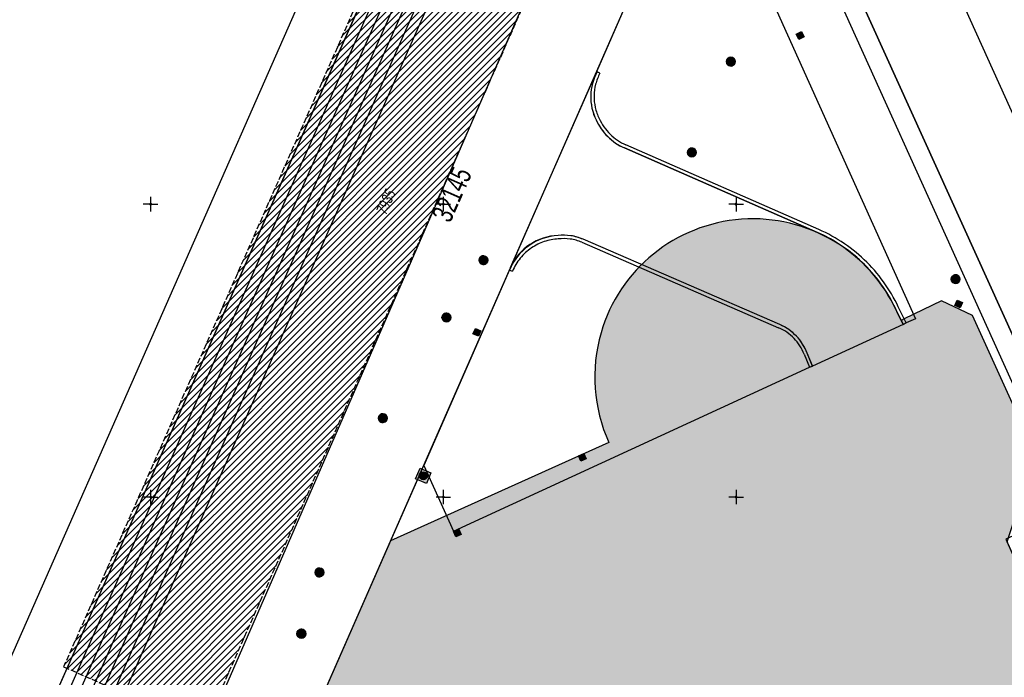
# Model space of a CAD drawing. Header units: metres. Extents: x 2695560 to 2696939, y 1260491 to 1262050.
# Tile 908 of 1005: x 2696365 to 2696449, y 1261834 to 1261891. Entities that reach past the tile are written whole.
import ezdxf

# ---------------------------------------------------------------- set-up
doc = ezdxf.new("R2010")
doc.units = ezdxf.units.M
doc.linetypes.add('AUSGEZOGEN', pattern=[0])
doc.linetypes.add('STRICHLINIE_S4', pattern=[0.66, 0.5, -0.16])
for name, color, linetype in [('XR$1$AV_Flächen (EO)', 7, 'AUSGEZOGEN'), ('XR$1$AV_Gebäudeflächen ut.', 7, 'AUSGEZOGEN'), ('XR$1$AV_Koordinatennetzpunkte', 7, 'AUSGEZOGEN'), ('XR$1$AV_Linien (BB)', 7, 'AUSGEZOGEN'), ('XR$1$AV_Linien (EO)', 7, 'AUSGEZOGEN'), ('XR$1$AV_Proj. Gebäude', 7, 'AUSGEZOGEN'), ('XR$1$AV_Proj. Gebäude-ID', 7, 'AUSGEZOGEN'), ('XR$1$AV_Proj. Versicherung-Nr.', 7, 'AUSGEZOGEN'), ('XR$1$AW_LK_Einlaufschacht alt', 24, 'AUSGEZOGEN'), ('XR$1$AW_LK_Schachtdeckel', 24, 'AUSGEZOGEN'), ('XR$1$Liegenschaftsgrenzen', 7, 'AUSGEZOGEN'), ('XR$1$PFAW', 255, 'AUSGEZOGEN'), ('XR$1$RP_Abstandslinie', 7, 'AUSGEZOGEN')]:
    doc.layers.add(name, color=color, linetype=linetype)
doc.styles.add('ARIAL', font='arial.ttf')

# ---------------------------------------------------------------- blocks, each defined once
blk = doc.blocks.new('COMPLEXOBJECT_748')
at = {"layer": 'XR$1$AV_Linien (BB)', "color": 7, "linetype": 'AUSGEZOGEN', "transparency": 33554687}
for p, q in [((6413.133, 11886.306), (6413.097, 11886.322)), ((6431.955, 11872.579), (6415.483, 11879.8)), ((6439.264, 11864.739), (6438.734, 11865.832))]:
    blk.add_line(p, q, dxfattribs=at)
for centre, radius, start, end in [((6417.043, 11884.169), 4.456, 151.34051, 206.2905), ((6417.375, 11884.159), 4.751, 204.40988, 246.5391), ((6426.635, 11860.455), 13.24, 23.96274, 66.30836)]:
    blk.add_arc(centre, radius, start, end, dxfattribs=at)
blk = doc.blocks.new('COMPLEXOBJECT_786')
at = {"layer": 'XR$1$AV_Linien (BB)', "color": 7, "linetype": 'AUSGEZOGEN', "transparency": 33554687}
for p, q in [((6428.747, 11864.714), (6411.941, 11872.002)), ((6431.533, 11861.188), (6431.074, 11862.285))]:
    blk.add_line(p, q, dxfattribs=at)
for centre, radius, start, end in [((6409.925, 11867.754), 4.569, 91.60505, 156.24994), ((6410.292, 11868.287), 4.065, 66.07305, 97.00134), ((6427.018, 11860.729), 4.344, 20.9943, 66.54848)]:
    blk.add_arc(centre, radius, start, end, dxfattribs=at)
blk = doc.blocks.new('COMPLEXOBJECT_802')
at = {"layer": 'XR$1$AV_Linien (BB)', "color": 7, "linetype": 'AUSGEZOGEN', "transparency": 33554687}
blk.add_lwpolyline([(6425.778, 11908.251), (6426.179, 11907.545), (6422.103, 11905.654), (6440.329, 11865.218), (6439.519, 11864.856), (6439.264, 11864.739)], dxfattribs=at)
for centre, radius, start, end in [((6424.332, 11906.819), 2.034, 105.55516, 156.63233), ((6424.333, 11906.821), 2.033, 44.70799, 105.6011)]:
    blk.add_arc(centre, radius, start, end, dxfattribs=at)
blk = doc.blocks.new('COMPLEXOBJECT_834')
at = {"layer": 'XR$1$AV_Flächen (EO)', "color": 7, "linetype": 'AUSGEZOGEN', "transparency": 33554687}
for points in [[(6455.444, 11762.103), (6452.157, 11760.606), (6442.354, 11783.16), (6438.167, 11792.792), (6457.503, 11825.435), (6448.144, 11846.186), (6450.579, 11853.645), (6447.047, 11861.434), (6445.202, 11865.503), (6442.547, 11866.748), (6439.353, 11865.198), (6439.101, 11865.075), (6438.738, 11865.824)], [(6414.137, 11854.659), (6395.492, 11846.245), (6387, 11826.94), (6383.874, 11819.825), (6385.473, 11816.29), (6385.63, 11815.944)]]:
    blk.add_lwpolyline(points, dxfattribs=at)
for centre, radius, start, end in [((6426.438, 11860.24), 13.508, 24.41907, 163.78375), ((6426.441, 11860.239), 13.51, 163.78538, 204.39718)]:
    blk.add_arc(centre, radius, start, end, dxfattribs=at)
blk = doc.blocks.new('COMPLEXOBJECT_900')
at = {"layer": 'XR$1$AV_Flächen (EO)', "color": 7, "linetype": 'AUSGEZOGEN', "transparency": 33554687}
for p, q in [((6413.379, 11886.172), (6413.133, 11886.306)), ((6415.483, 11879.8), (6431.955, 11872.579)), ((6432.067, 11872.835), (6415.595, 11880.056)), ((6439.519, 11864.856), (6438.99, 11865.946))]:
    blk.add_line(p, q, dxfattribs=at)
blk.add_lwpolyline([(6438.734, 11865.832), (6439.267, 11864.734), (6439.519, 11864.856)], dxfattribs=at)
for centre, radius, start, end in [((6417.035, 11884.171), 4.448, 151.31474, 178.83987), ((6417.019, 11884.191), 4.144, 151.43899, 165.31941), ((6416.98, 11884.187), 4.108, 165.13623, 179.15323), ((6417.023, 11884.164), 4.436, 178.74913, 206.35547), ((6417.08, 11884.184), 4.208, 179.1219, 192.73373), ((6417.025, 11884.171), 4.152, 192.73836, 206.53063), ((6417.397, 11884.158), 4.481, 204.25074, 225.26814), ((6417.404, 11884.179), 4.787, 204.48868, 225.39809), ((6417.366, 11884.146), 4.736, 225.44252, 246.57346), ((6417.402, 11884.172), 4.495, 225.3508, 246.29666), ((6426.63, 11860.448), 13.249, 45.1422, 66.30174), ((6426.653, 11860.476), 13.493, 45.1287, 66.34605), ((6426.649, 11860.464), 13.223, 23.949, 45.14933), ((6426.646, 11860.464), 13.507, 23.94678, 45.14155)]:
    blk.add_arc(centre, radius, start, end, dxfattribs=at)
blk = doc.blocks.new('COMPLEXOBJECT_904')
at = {"layer": 'XR$1$AV_Flächen (EO)', "color": 7, "linetype": 'AUSGEZOGEN', "transparency": 33554687}
for p, q in [((6411.83, 11871.745), (6428.636, 11864.457)), ((6428.747, 11864.714), (6411.941, 11872.002)), ((6405.648, 11869.378), (6405.907, 11869.271)), ((6430.813, 11862.185), (6431.278, 11861.071))]:
    blk.add_line(p, q, dxfattribs=at)
blk.add_lwpolyline([(6431.278, 11861.071), (6431.536, 11861.179), (6431.071, 11862.293)], dxfattribs=at)
for centre, radius, start, end in [((6410.045, 11867.579), 4.748, 92.99, 125.37157), ((6410.293, 11868.29), 4.061, 81.52603, 97.00761), ((6410.291, 11868.281), 4.07, 66.08403, 81.52132), ((6410.057, 11867.564), 4.768, 125.39093, 157.64086), ((6410.051, 11867.542), 4.496, 108.55445, 124.06899), ((6410.042, 11867.541), 4.494, 92.91696, 108.44411), ((6410.308, 11868.215), 3.846, 82.04157, 97.40108), ((6410.311, 11868.253), 3.808, 66.4919, 82.00025), ((6410.024, 11867.581), 4.448, 124.0717, 140.87881), ((6410.021, 11867.575), 4.45, 140.79284, 157.59699), ((6427.016, 11860.726), 4.348, 43.78345, 66.53897), ((6427.011, 11860.719), 4.076, 43.79901, 66.50359), ((6427.027, 11860.732), 4.055, 20.98959, 43.81589), ((6427.038, 11860.741), 4.322, 21.04869, 43.83707)]:
    blk.add_arc(centre, radius, start, end, dxfattribs=at)
blk = doc.blocks.new('BAV2041')
at = {"color": 7, "transparency": 33554687}
for p, q in [((-0.05, 0), (-0.5, 0)), ((0, 0.5), (0, 0.05)), ((0.05, 0), (0.5, 0)), ((0, -0.05), (0, -0.5))]:
    blk.add_line(p, q, dxfattribs=at)
blk.add_circle((0, 0), 0.05, dxfattribs=at)
for start, end in [(90, 270), (270, 90)]:
    blk.add_arc((0, 0), 0.05, start, end, dxfattribs=at)
blk = doc.blocks.new('BAW2089')
at = {"layer": 'XR$1$PFAW', "transparency": 33554687}
blk.add_hatch(color=7, dxfattribs=at).paths.add_polyline_path([(-0.5, 0.5), (-0.5, -0.5), (0.5, -0.5), (0.5, 0.5)])
at = {"transparency": 33554687}
blk.add_lwpolyline([(-0.5, 0.5), (0.5, 0.5), (0.5, -0.5), (-0.5, -0.5), (-0.5, 0.5)], close=True, dxfattribs=at)
at = {"layer": 'XR$1$PFAW', "transparency": 33554687}
blk.add_lwpolyline([(-0.5, 0.5), (0.5, 0.5), (0.5, -0.5), (-0.5, -0.5), (-0.5, 0.5)], close=True, dxfattribs=at)
blk = doc.blocks.new('BAW2082')
at = {"layer": 'XR$1$PFAW', "transparency": 33554687}
blk.add_hatch(color=7, dxfattribs=at).paths.add_polyline_path([(0.51, 0), (0.5, 0.1), (0.47, 0.19), (0.42, 0.28), (0.35, 0.36), (0.27, 0.42), (0.18, 0.47), (0.08, 0.49), (-0.02, 0.5), (-0.12, 0.48), (-0.21, 0.45), (-0.3, 0.39), (-0.37, 0.32), (-0.43, 0.24), (-0.47, 0.15), (-0.49, 0.05), (-0.49, -0.05), (-0.47, -0.15), (-0.43, -0.25), (-0.37, -0.33), (-0.3, -0.4), (-0.21, -0.45), (-0.12, -0.49), (-0.02, -0.5), (0.08, -0.5), (0.18, -0.47), (0.27, -0.43), (0.35, -0.37), (0.42, -0.29), (0.47, -0.2), (0.5, -0.1)])
at = {"transparency": 33554687}
for start, end in [(91.1948, 268.8052), (268.8052, 91.1948)]:
    blk.add_arc((0.01, 0), 0.5, start, end, dxfattribs=at)
at = {"layer": 'XR$1$PFAW', "transparency": 33554687}
blk.add_circle((0.01, 0), 0.5, dxfattribs=at)
blk = doc.blocks.new('BAW2087')
at = {"lineweight": 25, "true_color": 0x000000, "transparency": 33554687}
h = blk.add_hatch(color=18, dxfattribs=at)
h.paths.add_polyline_path([(-0.5, 0.5), (-0.5, -0.5), (0.5, -0.5), (0.5, 0.5)])
h.paths.add_polyline_path([(0.337, -0.069), (0.316, -0.136), (0.282, -0.196), (0.237, -0.249), (0.182, -0.292), (0.119, -0.322), (0.052, -0.34), (-0.017, -0.343), (-0.086, -0.333), (-0.151, -0.309), (-0.21, -0.272), (-0.261, -0.224), (-0.301, -0.167), (-0.328, -0.103), (-0.342, -0.035), (-0.342, 0.035), (-0.328, 0.103), (-0.301, 0.167), (-0.261, 0.224), (-0.21, 0.272), (-0.151, 0.309), (-0.086, 0.333), (-0.017, 0.343), (0.052, 0.34), (0.119, 0.322), (0.182, 0.292), (0.237, 0.249), (0.282, 0.196), (0.316, 0.136), (0.337, 0.069), (0.344, 0)], flags=16)
at = {"layer": 'XR$1$PFAW', "lineweight": 25, "transparency": 33554687}
blk.add_hatch(color=7, dxfattribs=at).paths.add_polyline_path([(0.344, 0), (0.337, 0.069), (0.316, 0.136), (0.282, 0.196), (0.237, 0.249), (0.182, 0.292), (0.119, 0.322), (0.052, 0.34), (-0.017, 0.343), (-0.086, 0.333), (-0.151, 0.309), (-0.21, 0.272), (-0.261, 0.224), (-0.301, 0.167), (-0.328, 0.103), (-0.342, 0.035), (-0.342, -0.035), (-0.328, -0.103), (-0.301, -0.167), (-0.261, -0.224), (-0.21, -0.272), (-0.151, -0.309), (-0.086, -0.333), (-0.017, -0.343), (0.052, -0.34), (0.119, -0.322), (0.182, -0.292), (0.237, -0.249), (0.282, -0.196), (0.316, -0.136), (0.337, -0.069)])
at = {"lineweight": 25, "transparency": 33554687}
for p, q in [((-0.5, 0.5, 0.993), (0.5, 0.5, 0.993)), ((-0.5, -0.5, 0.993), (-0.5, 0.5, 0.993)), ((0.5, 0.5, 0.993), (0.5, -0.5, 0.993)), ((0.5, -0.5, 0.993), (-0.5, -0.5, 0.993))]:
    blk.add_line(p, q, dxfattribs=at)
blk.add_circle((0, 0), 0.344, dxfattribs=at)
at = {"layer": 'XR$1$PFAW', "lineweight": 25, "transparency": 33554687}
blk.add_line((-0.5, 0.5), (0.5, 0.5), dxfattribs=at)
at = {"layer": 'XR$1$PFAW', "color": 31, "lineweight": 25, "transparency": 33554687}
for p, q in [((-0.5, -0.5), (-0.5, 0.5)), ((0.5, 0.5), (0.5, -0.5)), ((0.5, -0.5), (-0.5, -0.5))]:
    blk.add_line(p, q, dxfattribs=at)
at = {"layer": 'XR$1$PFAW', "lineweight": 25, "transparency": 33554687}
blk.add_circle((0, 0), 0.344, dxfattribs=at)

msp = doc.modelspace()

# ---------------------------------------------------------------- hatches: boundary and pattern name
at = {"layer": 'XR$1$AV_Gebäudeflächen ut.', "true_color": 0xf5f5f5, "transparency": 33554687}
msp.add_hatch(color=7, dxfattribs=at).paths.add_polyline_path([(2696459.927, 1261714.606), (2696473.791, 1261720.902), (2696475.72, 1261716.655), (2696476.64, 1261717.073), (2696476.501, 1261717.38), (2696476.592, 1261717.421), (2696475.121, 1261720.664), (2696465.308, 1261742.389), (2696456.414, 1261761.913), (2696453.127, 1261760.416), (2696443.324, 1261782.97), (2696439.137, 1261792.602), (2696458.473, 1261825.245), (2696449.114, 1261845.996), (2696451.549, 1261853.455), (2696448.017, 1261861.244), (2696446.172, 1261865.313), (2696443.517, 1261866.558), (2696440.323, 1261865.008), (2696440.071, 1261864.885), (2696439.708, 1261865.634), (2696439.232, 1261866.581), (2696438.684, 1261867.488), (2696438.066, 1261868.349), (2696437.383, 1261869.158), (2696436.639, 1261869.912), (2696435.837, 1261870.605), (2696434.984, 1261871.234), (2696434.084, 1261871.793), (2696433.143, 1261872.28), (2696432.167, 1261872.692), (2696431.161, 1261873.026), (2696430.132, 1261873.28), (2696429.087, 1261873.453), (2696428.031, 1261873.543), (2696426.972, 1261873.551), (2696425.915, 1261873.475), (2696424.867, 1261873.316), (2696423.835, 1261873.076), (2696422.825, 1261872.756), (2696421.843, 1261872.358), (2696420.895, 1261871.884), (2696419.988, 1261871.337), (2696419.126, 1261870.72), (2696418.315, 1261870.038), (2696417.56, 1261869.295), (2696416.866, 1261868.494), (2696416.236, 1261867.642), (2696415.675, 1261866.743), (2696415.187, 1261865.803), (2696414.774, 1261864.827), (2696414.438, 1261863.822), (2696414.355, 1261863.524), (2696414.279, 1261863.225), (2696414.21, 1261862.924), (2696414.148, 1261862.621), (2696414.092, 1261862.318), (2696414.044, 1261862.012), (2696414.003, 1261861.706), (2696413.968, 1261861.399), (2696413.941, 1261861.092), (2696413.921, 1261860.783), (2696413.907, 1261860.475), (2696413.901, 1261860.166), (2696413.902, 1261859.857), (2696413.91, 1261859.548), (2696413.925, 1261859.24), (2696413.947, 1261858.932), (2696413.976, 1261858.624), (2696414.012, 1261858.317), (2696414.055, 1261858.011), (2696414.105, 1261857.707), (2696414.162, 1261857.403), (2696414.226, 1261857.101), (2696414.297, 1261856.8), (2696414.375, 1261856.501), (2696414.459, 1261856.204), (2696414.551, 1261855.909), (2696414.649, 1261855.616), (2696414.753, 1261855.325), (2696414.865, 1261855.037), (2696414.983, 1261854.752), (2696415.107, 1261854.469), (2696396.462, 1261846.055), (2696387.97, 1261826.75), (2696384.844, 1261819.635), (2696386.443, 1261816.1), (2696386.6, 1261815.754), (2696386.946, 1261815.911), (2696386.789, 1261816.257), (2696387.017, 1261816.361), (2696387.059, 1261816.27), (2696388.518, 1261816.932), (2696388.476, 1261817.023), (2696388.704, 1261817.127), (2696388.746, 1261817.036), (2696390.068, 1261817.636), (2696389.646, 1261818.565), (2696390.147, 1261818.792), (2696390.569, 1261817.863), (2696391.891, 1261818.464), (2696391.85, 1261818.555), (2696392.078, 1261818.658), (2696392.119, 1261818.567), (2696393.578, 1261819.23), (2696393.537, 1261819.321), (2696393.765, 1261819.424), (2696393.806, 1261819.333), (2696395.128, 1261819.933), (2696394.706, 1261820.862), (2696395.208, 1261821.09), (2696395.63, 1261820.161), (2696396.952, 1261820.761), (2696396.91, 1261820.852), (2696397.138, 1261820.956), (2696397.18, 1261820.865), (2696398.638, 1261821.527), (2696398.597, 1261821.618), (2696398.825, 1261821.722), (2696398.866, 1261821.631), (2696400.188, 1261822.231), (2696400.147, 1261822.322), (2696399.767, 1261823.16), (2696400.268, 1261823.387), (2696400.69, 1261822.458), (2696402.011, 1261823.058), (2696401.969, 1261823.149), (2696402.197, 1261823.253), (2696402.239, 1261823.162), (2696403.696, 1261823.824), (2696403.655, 1261823.915), (2696403.883, 1261824.018), (2696403.924, 1261823.927), (2696405.245, 1261824.527), (2696404.824, 1261825.456), (2696405.325, 1261825.683), (2696405.747, 1261824.754), (2696407.068, 1261825.354), (2696407.026, 1261825.445), (2696407.254, 1261825.549), (2696407.296, 1261825.458), (2696408.753, 1261826.12), (2696408.712, 1261826.211), (2696408.94, 1261826.314), (2696408.981, 1261826.223), (2696410.302, 1261826.823), (2696409.881, 1261827.752), (2696410.382, 1261827.979), (2696410.804, 1261827.05), (2696412.243, 1261827.704), (2696412.202, 1261827.795), (2696412.43, 1261827.898), (2696412.471, 1261827.807), (2696413.792, 1261828.407), (2696413.751, 1261828.498), (2696413.979, 1261828.602), (2696414.135, 1261828.256), (2696414.482, 1261828.413), (2696414.585, 1261828.186), (2696414.494, 1261828.145), (2696415.092, 1261826.826), (2696415.183, 1261826.867), (2696415.286, 1261826.64), (2696415.195, 1261826.599), (2696415.855, 1261825.144), (2696416.784, 1261825.565), (2696417.011, 1261825.065), (2696416.082, 1261824.644), (2696416.68, 1261823.325), (2696416.772, 1261823.366), (2696416.875, 1261823.139), (2696416.784, 1261823.098), (2696417.444, 1261821.643), (2696417.535, 1261821.684), (2696417.638, 1261821.457), (2696417.547, 1261821.415), (2696418.145, 1261820.097), (2696419.074, 1261820.518), (2696419.301, 1261820.018), (2696418.372, 1261819.596), (2696418.97, 1261818.278), (2696419.061, 1261818.319), (2696419.164, 1261818.092), (2696419.073, 1261818.05), (2696419.734, 1261816.595), (2696419.825, 1261816.637), (2696419.928, 1261816.409), (2696419.837, 1261816.368), (2696420.435, 1261815.049), (2696421.364, 1261815.471), (2696421.591, 1261814.971), (2696420.662, 1261814.549), (2696421.261, 1261813.228), (2696421.352, 1261813.27), (2696421.456, 1261813.042), (2696421.365, 1261813), (2696422.026, 1261811.543), (2696422.117, 1261811.584), (2696422.22, 1261811.356), (2696422.129, 1261811.315), (2696422.729, 1261809.994), (2696423.658, 1261810.415), (2696423.885, 1261809.914), (2696422.956, 1261809.492), (2696423.555, 1261808.171), (2696423.647, 1261808.213), (2696423.75, 1261807.985), (2696423.659, 1261807.943), (2696424.32, 1261806.486), (2696424.411, 1261806.527), (2696424.515, 1261806.299), (2696424.424, 1261806.258), (2696425.023, 1261804.937), (2696425.952, 1261805.358), (2696426.179, 1261804.857), (2696425.25, 1261804.436), (2696425.85, 1261803.114), (2696425.941, 1261803.156), (2696426.044, 1261802.928), (2696425.953, 1261802.887), (2696426.614, 1261801.429), (2696426.706, 1261801.47), (2696426.809, 1261801.242), (2696426.46, 1261801.084), (2696426.618, 1261800.737), (2696426.379, 1261800.629), (2696426.338, 1261800.72), (2696424.87, 1261800.054), (2696424.912, 1261799.963), (2696424.682, 1261799.859), (2696424.641, 1261799.949), (2696423.311, 1261799.346), (2696423.733, 1261798.416), (2696423.229, 1261798.187), (2696428.162, 1261787.315), (2696430.281, 1261782.647), (2696425.786, 1261780.606), (2696423.505, 1261785.629), (2696422.959, 1261785.381), (2696425.24, 1261780.358), (2696420.744, 1261778.317), (2696418.464, 1261783.341), (2696417.918, 1261783.093), (2696420.198, 1261778.07), (2696415.685, 1261776.021), (2696413.405, 1261781.044), (2696412.859, 1261780.796), (2696415.139, 1261775.773), (2696410.616, 1261773.72), (2696408.497, 1261778.388), (2696403.552, 1261789.252), (2696403.046, 1261789.022), (2696402.624, 1261789.952), (2696401.162, 1261789.289), (2696401.204, 1261789.198), (2696400.964, 1261789.089), (2696400.923, 1261789.18), (2696399.59, 1261788.575), (2696399.631, 1261788.484), (2696399.401, 1261788.38), (2696399.244, 1261788.726), (2696398.895, 1261788.568), (2696398.792, 1261788.796), (2696398.883, 1261788.837), (2696398.223, 1261790.295), (2696398.132, 1261790.253), (2696398.029, 1261790.481), (2696398.12, 1261790.523), (2696397.523, 1261791.844), (2696396.593, 1261791.423), (2696405.262, 1261772.351), (2696410.212, 1261767.703), (2696429.551, 1261776.418), (2696434.848, 1261785.361), (2696439.099, 1261775.838), (2696446.829, 1261758.517), (2696415.096, 1261704.98), (2696417.212, 1261700.341), (2696431.823, 1261707.004), (2696425.566, 1261710.712), (2696441.228, 1261737.136), (2696444.19, 1261738.388), (2696444.611, 1261737.527), (2696452.509, 1261720.048), (2696452.534, 1261720.004), (2696452.559, 1261719.96), (2696452.585, 1261719.917), (2696452.612, 1261719.874), (2696452.639, 1261719.832), (2696452.667, 1261719.79), (2696452.696, 1261719.748), (2696452.725, 1261719.707), (2696452.755, 1261719.667), (2696452.786, 1261719.626), (2696452.817, 1261719.587), (2696452.848, 1261719.547), (2696452.881, 1261719.509), (2696452.914, 1261719.47), (2696452.947, 1261719.433), (2696452.981, 1261719.395), (2696453.016, 1261719.359), (2696453.051, 1261719.322), (2696453.087, 1261719.287), (2696453.123, 1261719.252), (2696453.16, 1261719.217), (2696453.197, 1261719.183), (2696453.235, 1261719.15), (2696453.273, 1261719.117), (2696453.312, 1261719.085), (2696453.351, 1261719.053), (2696453.391, 1261719.022), (2696453.431, 1261718.992), (2696453.472, 1261718.962), (2696453.513, 1261718.933), (2696453.555, 1261718.904)])
at = {"layer": 'XR$1$AV_Proj. Gebäude', "lineweight": 30, "transparency": 33554687}
h = msp.add_hatch(dxfattribs=at)
h.set_pattern_fill('SCHRAFFUR_601', color=254, scale=0.2, style=0, pattern_type=2)
h.set_pattern_definition([(45, (2695855, 1261000), (-0.5656854, 0.5656854), []), (45, (2695854.71716, 1261000.28284), (-0.5656854, 0.5656854), [])])
h.paths.add_polyline_path([(2696418.859, 1261916.769), (2696407.126, 1261922.63), (2696368.542, 1261835.315), (2696380.524, 1261830.02)], flags=0)

# ---------------------------------------------------------------- linework, layer by layer
at = {"layer": 'XR$1$AV_Flächen (EO)', "color": 7, "linetype": 'AUSGEZOGEN', "transparency": 33554687}
for points in [[(2696407.382, 1261922.503), (2696367.348, 1261831.81), (2696360.648, 1261828.374), (2696345.886, 1261831.096), (2696309.303, 1261847.285), (2696301.876, 1261854.046), (2696296.563, 1261862.784), (2696295.796, 1261862.308), (2696295.036, 1261861.839), (2696294.262, 1261861.379), (2696293.489, 1261860.924), (2696292.727, 1261860.435), (2696295.42, 1261855.997)], [(2696361.523, 1261822.723), (2696371.498, 1261827.957), (2696412.178, 1261920.107)]]:
    msp.add_lwpolyline(points, dxfattribs=at)
at = {"layer": 'XR$1$AV_Linien (BB)', "color": 7, "linetype": 'AUSGEZOGEN', "transparency": 33554687}
for p, q in [((2696367.348, 1261831.81), (2696407.382, 1261922.503)), ((2696418.682, 1261916.857), (2696380.769, 1261829.927)), ((2696427.417, 1261912.493), (2696466.142, 1261827.113)), ((2696414.067, 1261886.132), (2696423.434, 1261907.436)), ((2696406.713, 1261869.404), (2696414.067, 1261886.132)), ((2696406.713, 1261869.404), (2696399.298, 1261852.514)), ((2696375.755, 1261798.946), (2696399.298, 1261852.514))]:
    msp.add_line(p, q, dxfattribs=at)
for points in [[(2696342.086, 1261955.125), (2696301.773, 1261863.672), (2696364.004, 1261836.02), (2696403.027, 1261924.679)], [(2696469.201, 1261842.907), (2696468.638, 1261841.653), (2696468.189, 1261841.442), (2696438.589, 1261906.911)], [(2696399.298, 1261852.514), (2696401.844, 1261846.905), (2696432.248, 1261860.881), (2696432.503, 1261860.998)]]:
    msp.add_lwpolyline(points, dxfattribs=at)
at = {"layer": 'XR$1$AV_Linien (EO)', "color": 7, "linetype": 'AUSGEZOGEN', "transparency": 33554687}
msp.add_line((2696440.237, 1261864.544), (2696432.506, 1261860.989), dxfattribs=at)
for points in [[(2696295.036, 1261861.839), (2696300.535, 1261852.85), (2696308.319, 1261845.75), (2696345.343, 1261829.368), (2696360.925, 1261826.5), (2696368.729, 1261830.533), (2696409, 1261921.694)], [(2696408.198, 1261922.095), (2696368.042, 1261831.168), (2696360.79, 1261827.429), (2696345.612, 1261830.227), (2696308.816, 1261846.516), (2696301.212, 1261853.451), (2696295.796, 1261862.308)], [(2696409.804, 1261921.293), (2696369.425, 1261829.888), (2696361.077, 1261825.559), (2696345.06, 1261828.512), (2696307.831, 1261844.981), (2696299.858, 1261852.254), (2696294.262, 1261861.379)], [(2696333.688, 1261832.552), (2696344.776, 1261827.643), (2696361.225, 1261824.622), (2696370.097, 1261829.236), (2696410.58, 1261920.905)], [(2696295.42, 1261855.997), (2696298.51, 1261851.068), (2696306.847, 1261843.459), (2696344.507, 1261826.79), (2696361.372, 1261823.689), (2696370.8, 1261828.598), (2696411.384, 1261920.503)]]:
    msp.add_lwpolyline(points, dxfattribs=at)
at = {"layer": 'XR$1$AV_Proj. Gebäude', "color": 8, "linetype": 'STRICHLINIE_S4', "transparency": 33554687}
msp.add_line((2696407.126, 1261922.63), (2696368.542, 1261835.315), dxfattribs=at)
msp.add_lwpolyline([(2696368.542, 1261835.315), (2696380.524, 1261830.02), (2696418.859, 1261916.769)], dxfattribs=at)
at = {"layer": 'XR$1$Liegenschaftsgrenzen', "color": 7, "linetype": 'AUSGEZOGEN', "transparency": 33554687}
for p, q in [((2696375.755, 1261798.946), (2696425.969, 1261913.216)), ((2696466.142, 1261827.113), (2696427.417, 1261912.493))]:
    msp.add_line(p, q, dxfattribs=at)
at = {"layer": 'XR$1$RP_Abstandslinie', "color": 7, "linetype": 'AUSGEZOGEN', "transparency": 33554687}
msp.add_lwpolyline([(2696425.638, 1261912.463), (2696454.49, 1261848.69), (2696449.02, 1261846.21), (2696458.5, 1261825.26), (2696369.73, 1261675.49)], dxfattribs=at)

# ---------------------------------------------------------------- block references
at = {"layer": 'XR$1$AV_Flächen (EO)', "color": 7, "linetype": 'AUSGEZOGEN', "lineweight": -3, "transparency": 33554687}
for name in ['COMPLEXOBJECT_900', 'COMPLEXOBJECT_834', 'COMPLEXOBJECT_904']:
    msp.add_blockref(name, (2690000.97, 1249999.81), dxfattribs=at)
at = {"layer": 'XR$1$AV_Koordinatennetzpunkte', "color": 7, "linetype": 'AUSGEZOGEN', "lineweight": -3, "transparency": 33554687, "xscale": 1.25, "yscale": 1.25}
for p in [(2696375.97, 1261874.81), (2696400.97, 1261874.81), (2696425.97, 1261874.81), (2696375.97, 1261849.81), (2696400.97, 1261849.81), (2696425.97, 1261849.81)]:
    msp.add_blockref('BAV2041', p, dxfattribs=at)
at = {"layer": 'XR$1$AV_Linien (BB)', "color": 7, "linetype": 'AUSGEZOGEN', "lineweight": -3, "transparency": 33554687}
for name in ['COMPLEXOBJECT_802', 'COMPLEXOBJECT_748', 'COMPLEXOBJECT_786']:
    msp.add_blockref(name, (2690000.97, 1249999.81), dxfattribs=at)
at = {"layer": 'XR$1$AW_LK_Einlaufschacht alt', "color": 24, "linetype": 'AUSGEZOGEN', "lineweight": -3, "transparency": 33554687, "xscale": 0.5000000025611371, "yscale": 0.5000000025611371}
for p, rotation in [((2696431.449, 1261889.208), 204.9232177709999), ((2696444.982, 1261866.293), 154.879074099), ((2696403.833, 1261863.875), 246.277801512), ((2696412.85, 1261853.2), 204.2884063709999), ((2696402.17, 1261846.73), 204.6871337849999)]:
    msp.add_blockref('BAW2089', p, dxfattribs=dict(at, rotation=rotation))
at = {"layer": 'XR$1$AW_LK_Schachtdeckel', "color": 24, "linetype": 'AUSGEZOGEN', "lineweight": -3, "transparency": 33554687}
for p, xscale, yscale, rotation in [((2696425.53, 1261886.986), 0.7499999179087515, 0.7499999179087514, 272.560302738), ((2696422.207, 1261879.223), 0.7499999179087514, 0.7499999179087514, 155.6351470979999), ((2696404.398, 1261870.031), 0.7499999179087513, 0.7499999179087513, 218.7415771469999), ((2696444.723, 1261868.404), 0.7499999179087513, 0.7499999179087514, 135.9259338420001), ((2696401.238, 1261865.131), 0.7499999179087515, 0.7499999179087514, 159.5312194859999), ((2696395.805, 1261856.549), 0.7499999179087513, 0.7499999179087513, 242.7089843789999), ((2696390.39, 1261843.38), 0.7499999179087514, 0.7499999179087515, 289.112548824), ((2696388.85, 1261838.14), 0.7499999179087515, 0.7499999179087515, 157.229309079)]:
    msp.add_blockref('BAW2082', p, dxfattribs=dict(at, xscale=xscale, yscale=yscale, rotation=rotation))
at = {"layer": 'XR$1$AW_LK_Schachtdeckel', "color": 24, "linetype": 'AUSGEZOGEN', "lineweight": -3, "transparency": 33554687, "rotation": 246.75870519}
msp.add_blockref('BAW2087', (2696399.26, 1261851.62), dxfattribs=at)

# ---------------------------------------------------------------- texts
at = {"layer": 'XR$1$AV_Proj. Gebäude-ID', "color": 8, "transparency": 33554687, "insert": (2696401.695, 1261875.643), "char_height": 1.78244, "width": 5.42343, "attachment_point": 5, "rotation": 66.159, "style": 'ARIAL'}
msp.add_mtext('\\W0.68;32145', dxfattribs=at)
at = {"layer": 'XR$1$AV_Proj. Versicherung-Nr.', "color": 8, "transparency": 33554687, "insert": (2696396.068, 1261875.012), "char_height": 0.96842, "width": 2.46457, "attachment_point": 5, "rotation": 66.1599, "style": 'ARIAL'}
msp.add_mtext('\\A1;{\\fArial|i1|b0;\\H0.968418;\\W0.700000;\\C8;7935}\\P', dxfattribs=at)

doc.saveas('drawing.dxf')
